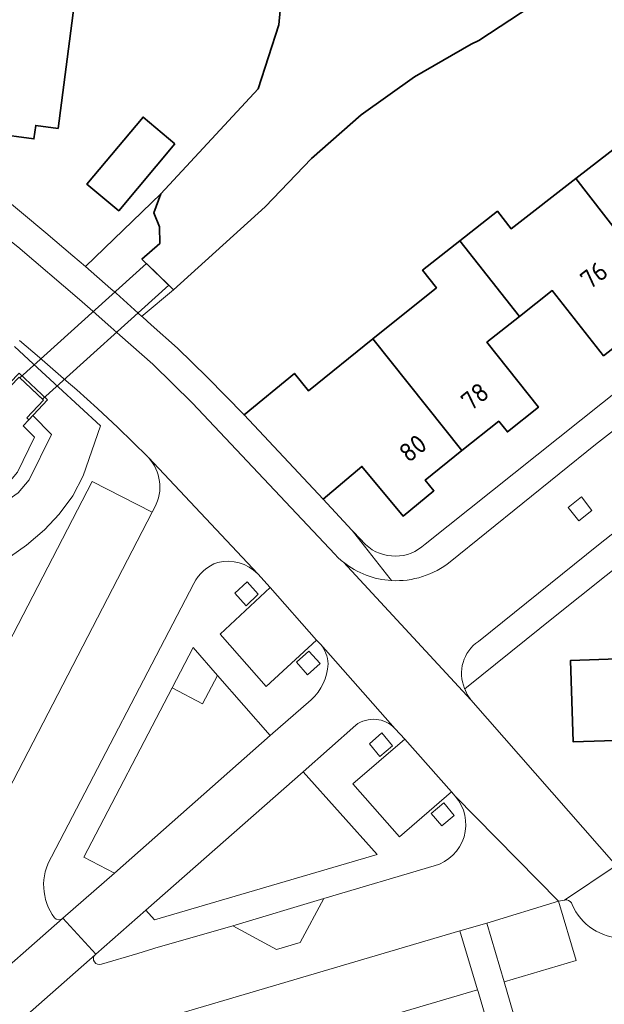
# Model space of a CAD drawing. Extents: x 150256 to 156914, y 461459 to 469481.
# Tile 565 of 656: x 154367 to 154409, y 468039 to 468110. Entities that reach past the tile are written whole.
import ezdxf
from ezdxf.enums import TextEntityAlignment as Align

# ---------------------------------------------------------------- set-up
doc = ezdxf.new("R2010")
doc.units = 0
doc.header["$LTSCALE"] = 0.75
for name, color, linetype, lineweight in [('B-RO-GK-BESCHOEIING-G', 251, 'GK-BESCHOEIING', 35), ('B-RO-GR-GROENVOORZIENING-GV', 251, 'CONTINUOUS', 18), ('B-RO-KW-KUNSTWERK_DUIKER-G', 251, 'CONTINUOUS', 18), ('B-RO-KW-KUNSTWERK_DUIKER-GV', 251, 'CONTINUOUS', 18), ('B-RO-OG-BEBOUWING-GV', 6, 'CONTINUOUS', 35), ('B-RO-OG-BEBOUWING-T18', 1, 'CONTINUOUS', 18), ('B-RO-OG-TERREIN_CULTUURSCHEIDING-GV', 251, 'CONTINUOUS', 18), ('B-RO-OG-WATER_SLOOT-GV', 251, 'CONTINUOUS', 18), ('B-RO-VH-VERHARDING_ASFALT-GV', 251, 'CONTINUOUS', 18), ('B-RO-VH-VERHARDING_BETONSTRAATSTEEN-GV', 251, 'CONTINUOUS', 18), ('B-RO-VH-VERHARDING_TEGEL-GV', 251, 'CONTINUOUS', 18)]:
    doc.layers.add(name, color=color, linetype=linetype, lineweight=lineweight)
doc.styles.add('NLCS-ISO-M200-T18', font='NLCS-ISO.ttf', dxfattribs={"height": 360})
doc.linetypes.add('GK-BESCHOEIING', pattern='A,30,-5,[1,NLCS.SHX,S=1,R=0,X=0,Y=0],-5', length=40)

msp = doc.modelspace()

# ---------------------------------------------------------------- linework, layer by layer
at = {"layer": 'B-RO-GK-BESCHOEIING-G'}
for points in [[(154385.714, 468126.522), (154385.395, 468125.756), (154384.356, 468122.225), (154386.365, 468115.993), (154385.789, 468109.802), (154384.281, 468105.182), (154377.273, 468097.614)], [(154385.714, 468126.522), (154385.395, 468125.756), (154384.356, 468122.225), (154386.365, 468115.993), (154385.789, 468109.802), (154384.281, 468105.182), (154377.273, 468097.614)], [(154403.958, 468111.138), (154400.202, 468108.674)], [(154403.958, 468111.138), (154400.202, 468108.674)], [(154399.649, 468108.398), (154395.555, 468106.055)], [(154399.649, 468108.398), (154395.555, 468106.055)], [(154400.202, 468108.674), (154399.649, 468108.398)], [(154400.202, 468108.674), (154399.649, 468108.398)], [(154395.555, 468106.055), (154391.718, 468103.314)], [(154395.555, 468106.055), (154391.718, 468103.314)], [(154391.718, 468103.314), (154388.121, 468100.152)], [(154391.718, 468103.314), (154388.121, 468100.152)], [(154388.121, 468100.152), (154384.791, 468096.668)], [(154388.121, 468100.152), (154384.791, 468096.668)], [(154376.775, 468096.244), (154377.273, 468097.614)], [(154376.775, 468096.244), (154377.273, 468097.614)], [(154377.18, 468095.247), (154376.775, 468096.244)], [(154377.18, 468095.247), (154376.775, 468096.244)], [(154384.791, 468096.668), (154378.177, 468090.701)], [(154384.791, 468096.668), (154378.177, 468090.701)], [(154377.211, 468094.033), (154377.18, 468095.247)], [(154377.211, 468094.033), (154377.18, 468095.247)], [(154375.903, 468092.912), (154377.211, 468094.033)], [(154375.903, 468092.912), (154377.211, 468094.033)], [(154378.177, 468090.701), (154375.903, 468092.912)], [(154378.177, 468090.701), (154375.903, 468092.912)]]:
    msp.add_lwpolyline(points, dxfattribs=at)
at = {"layer": 'B-RO-GR-GROENVOORZIENING-GV'}
for points in [[(154407.579, 468075.761), (154406.624, 468074.995), (154407.399, 468074.024), (154408.325, 468074.79)], [(154407.579, 468075.761), (154406.624, 468074.995), (154407.399, 468074.024), (154408.325, 468074.79)], [(154384.296, 468068.746), (154383.488, 468069.627), (154382.608, 468068.814), (154383.413, 468067.916)], [(154384.296, 468068.746), (154383.488, 468069.627), (154382.608, 468068.814), (154383.413, 468067.916)], [(154387.947, 468064.633), (154387.052, 468063.835), (154387.845, 468062.933), (154388.768, 468063.744)], [(154387.947, 468064.633), (154387.052, 468063.835), (154387.845, 468062.933), (154388.768, 468063.744)], [(154393.057, 468057.038), (154393.968, 468057.817), (154393.189, 468058.736), (154392.307, 468057.96)], [(154393.057, 468057.038), (154393.968, 468057.817), (154393.189, 468058.736), (154392.307, 468057.96)], [(154396.756, 468052.935), (154397.533, 468052.035), (154398.416, 468052.795), (154397.664, 468053.697)], [(154396.756, 468052.935), (154397.533, 468052.035), (154398.416, 468052.795), (154397.664, 468053.697)]]:
    msp.add_lwpolyline(points, close=True, dxfattribs=at)
at = {"layer": 'B-RO-KW-KUNSTWERK_DUIKER-G'}
msp.add_lwpolyline([(154365.703, 468083.263), (154365.847, 468083.124), (154367.07, 468084.397), (154368.82, 468082.742), (154367.62, 468081.457), (154367.767, 468081.321), (154369.102, 468082.751), (154367.064, 468084.679)], close=True, dxfattribs=at)
msp.add_lwpolyline([(154365.703, 468083.263), (154365.847, 468083.124), (154367.07, 468084.397), (154368.82, 468082.742), (154367.62, 468081.457), (154367.767, 468081.321), (154369.102, 468082.751), (154367.064, 468084.679)], close=True, dxfattribs=at)
at = {"layer": 'B-RO-KW-KUNSTWERK_DUIKER-GV'}
msp.add_lwpolyline([(154376.232, 468092.592), (154367.114, 468084.356), (154368.754, 468082.805), (154377.848, 468091.021)], close=True, dxfattribs=at)
msp.add_lwpolyline([(154376.232, 468092.592), (154367.114, 468084.356), (154368.754, 468082.805), (154377.848, 468091.021)], close=True, dxfattribs=at)
at = {"layer": 'B-RO-OG-BEBOUWING-GV'}
for points in [[(154371.03, 468111.215), (154360.592, 468112.613), (154359.997, 468108.175), (154361.494, 468107.965), (154360.898, 468103.553), (154362.506, 468103.335), (154362.38, 468102.353), (154368.132, 468101.581), (154368.262, 468102.549), (154369.863, 468102.331)], [(154371.03, 468111.215), (154360.592, 468112.613), (154359.997, 468108.175), (154361.494, 468107.965), (154360.898, 468103.553), (154362.506, 468103.335), (154362.38, 468102.353), (154368.132, 468101.581), (154368.262, 468102.549), (154369.863, 468102.331)], [(154407.183, 468098.725), (154413.499, 468090.568), (154416.183, 468092.646), (154416.789, 468091.861), (154419.06, 468093.611), (154415.418, 468098.366), (154417.807, 468100.185), (154413.608, 468105.7), (154410.881, 468103.625), (154411.857, 468102.354)], [(154407.183, 468098.725), (154413.499, 468090.568), (154416.183, 468092.646), (154416.789, 468091.861), (154419.06, 468093.611), (154415.418, 468098.366), (154417.807, 468100.185), (154413.608, 468105.7), (154410.881, 468103.625), (154411.857, 468102.354)], [(154378.291, 468101.23), (154375.991, 468103.153), (154371.941, 468098.307), (154374.236, 468096.391)], [(154378.291, 468101.23), (154375.991, 468103.153), (154371.941, 468098.307), (154374.236, 468096.391)], [(154413.499, 468090.568), (154407.183, 468098.725), (154402.512, 468095.098), (154401.525, 468096.365), (154398.821, 468094.226), (154403.126, 468088.78), (154405.482, 468090.642), (154409.185, 468085.939), (154411.428, 468087.703), (154410.814, 468088.489)], [(154413.499, 468090.568), (154407.183, 468098.725), (154402.512, 468095.098), (154401.525, 468096.365), (154398.821, 468094.226), (154403.126, 468088.78), (154405.482, 468090.642), (154409.185, 468085.939), (154411.428, 468087.703), (154410.814, 468088.489)], [(154392.541, 468087.148), (154398.977, 468079.1), (154401.63, 468081.221), (154402.249, 468080.445), (154404.491, 468082.227), (154400.769, 468086.917), (154403.126, 468088.78), (154398.821, 468094.226), (154396.135, 468092.1), (154397.13, 468090.847)], [(154392.541, 468087.148), (154398.977, 468079.1), (154401.63, 468081.221), (154402.249, 468080.445), (154404.491, 468082.227), (154400.769, 468086.917), (154403.126, 468088.78), (154398.821, 468094.226), (154396.135, 468092.1), (154397.13, 468090.847)], [(154398.977, 468079.1), (154392.541, 468087.148), (154387.91, 468083.415), (154386.897, 468084.665), (154383.268, 468081.676), (154388.969, 468075.588), (154391.767, 468077.959), (154394.733, 468074.378), (154396.953, 468076.204), (154396.324, 468076.978)], [(154398.977, 468079.1), (154392.541, 468087.148), (154387.91, 468083.415), (154386.897, 468084.665), (154383.268, 468081.676), (154388.969, 468075.588), (154391.767, 468077.959), (154394.733, 468074.378), (154396.953, 468076.204), (154396.324, 468076.978)], [(154411.527, 468065.063), (154411.56, 468064.132), (154406.789, 468063.963), (154406.996, 468058.095), (154413.793, 468058.321), (154413.92, 468053.996), (154424.687, 468054.305), (154424.683, 468053.336), (154424.982, 468053.328), (154425.041, 468054.306), (154427.475, 468054.386), (154427.773, 468058.71), (154426.176, 468058.638), (154426.394, 468062.252), (154426.163, 468062.567), (154427.324, 468063.436), (154425.031, 468066.514), (154423.086, 468065.064), (154414.538, 468064.879), (154414.527, 468065.169)], [(154411.527, 468065.063), (154411.56, 468064.132), (154406.789, 468063.963), (154406.996, 468058.095), (154413.793, 468058.321), (154413.92, 468053.996), (154424.687, 468054.305), (154424.683, 468053.336), (154424.982, 468053.328), (154425.041, 468054.306), (154427.475, 468054.386), (154427.773, 468058.71), (154426.176, 468058.638), (154426.394, 468062.252), (154426.163, 468062.567), (154427.324, 468063.436), (154425.031, 468066.514), (154423.086, 468065.064), (154414.538, 468064.879), (154414.527, 468065.169)]]:
    msp.add_lwpolyline(points, close=True, dxfattribs=at)
at = {"layer": 'B-RO-OG-TERREIN_CULTUURSCHEIDING-GV'}
for points in [[(154375.912, 468088.774), (154376.008, 468088.856), (154378.177, 468090.701), (154375.903, 468092.912), (154377.211, 468094.033), (154377.18, 468095.247), (154376.775, 468096.244), (154377.273, 468097.614), (154371.84, 468092.375), (154373.68, 468090.769), (154374.049, 468090.446)], [(154375.912, 468088.774), (154376.008, 468088.856), (154378.177, 468090.701), (154375.903, 468092.912), (154377.211, 468094.033), (154377.18, 468095.247), (154376.775, 468096.244), (154377.273, 468097.614), (154371.84, 468092.375), (154373.68, 468090.769), (154374.049, 468090.446)], [(154373.925, 468048.629), (154385.162, 468058.549), (154381.357, 468062.881), (154380.275, 468060.83), (154378.084, 468061.989), (154371.727, 468049.776)], [(154373.925, 468048.629), (154385.162, 468058.549), (154381.357, 468062.881), (154380.275, 468060.83), (154378.084, 468061.989), (154371.727, 468049.776)], [(154376.193, 468045.957), (154376.807, 468045.263), (154392.867, 468049.974), (154387.529, 468055.946)], [(154376.193, 468045.957), (154376.807, 468045.263), (154392.867, 468049.974), (154387.529, 468055.946)], [(154382.451, 468044.837), (154385.598, 468043.116), (154387.314, 468043.622), (154389.025, 468046.789)], [(154382.451, 468044.837), (154385.598, 468043.116), (154387.314, 468043.622), (154389.025, 468046.789)]]:
    msp.add_lwpolyline(points, close=True, dxfattribs=at)
for points in [[(154376.379, 468078.593), (154376.339, 468078.636), (154376.334, 468078.641), (154374.186, 468080.757), (154372.719, 468082.135), (154371.22, 468083.479), (154370.459, 468084.136), (154368.527, 468085.802), (154367.09, 468087.042)], [(154376.379, 468078.593), (154376.339, 468078.636), (154376.334, 468078.641), (154374.186, 468080.757), (154372.719, 468082.135), (154371.22, 468083.479), (154370.459, 468084.136), (154368.527, 468085.802), (154367.09, 468087.042)], [(154366.725, 468086.607), (154368.072, 468085.363), (154369.908, 468083.668), (154372.928, 468080.879), (154371.666, 468077.268), (154370.934, 468075.848), (154369.945, 468074.52), (154368.888, 468073.376), (154367.6, 468072.282), (154364.524, 468070.128)], [(154366.725, 468086.607), (154368.072, 468085.363), (154369.908, 468083.668), (154372.928, 468080.879), (154371.666, 468077.268), (154370.934, 468075.848), (154369.945, 468074.52), (154368.888, 468073.376), (154367.6, 468072.282), (154364.524, 468070.128)], [(154364.477, 468061.722), (154372.33, 468076.871), (154376.648, 468074.656), (154376.841, 468075.018)], [(154364.477, 468061.722), (154372.33, 468076.871), (154376.648, 468074.656), (154376.841, 468075.018)], [(154406.362, 468046.685), (154405.939, 468046.6), (154407.202, 468042.323), (154402.017, 468040.796), (154403.263, 468036.48)], [(154406.362, 468046.685), (154405.939, 468046.6), (154407.202, 468042.323), (154402.017, 468040.796), (154403.263, 468036.48)], [(154378.213, 468029.136), (154393.157, 468033.564), (154393.234, 468033.394), (154401.375, 468035.899), (154400.145, 468040.105), (154400.088, 468040.22), (154373.62, 468032.414), (154372.379, 468036.655), (154369.063, 468035.709)], [(154378.213, 468029.136), (154393.157, 468033.564), (154393.234, 468033.394), (154401.375, 468035.899), (154400.145, 468040.105), (154400.088, 468040.22), (154373.62, 468032.414), (154372.379, 468036.655), (154369.063, 468035.709)]]:
    msp.add_lwpolyline(points, dxfattribs=at)
for points in [[(154376.841, 468075.018, 0.318319), (154376.379, 468078.593)], [(154376.841, 468075.018, 0.318319), (154376.379, 468078.593)], [(154406.537, 468046.695, 0.091456), (154406.362, 468046.685)], [(154406.537, 468046.695, 0.091456), (154406.362, 468046.685)], [(154406.919, 468046.375, 0.287769), (154406.537, 468046.695)], [(154406.919, 468046.375, 0.287769), (154406.537, 468046.695)], [(154410.611, 468043.941, -0.302934), (154406.919, 468046.375)], [(154410.611, 468043.941, -0.302934), (154406.919, 468046.375)]]:
    msp.add_lwpolyline(points, format="xyb", dxfattribs=at)
at = {"layer": 'B-RO-OG-WATER_SLOOT-GV'}
for points in [[(154386.365, 468115.993), (154385.789, 468109.802), (154384.281, 468105.182), (154377.273, 468097.614), (154376.775, 468096.244), (154377.18, 468095.247), (154377.211, 468094.033), (154375.903, 468092.912), (154378.177, 468090.701), (154384.791, 468096.668), (154388.121, 468100.152), (154391.718, 468103.314), (154395.555, 468106.055), (154399.649, 468108.398), (154400.202, 468108.674), (154403.958, 468111.138)], [(154386.365, 468115.993), (154385.789, 468109.802), (154384.281, 468105.182), (154377.273, 468097.614), (154376.775, 468096.244), (154377.18, 468095.247), (154377.211, 468094.033), (154375.903, 468092.912), (154378.177, 468090.701), (154384.791, 468096.668), (154388.121, 468100.152), (154391.718, 468103.314), (154395.555, 468106.055), (154399.649, 468108.398), (154400.202, 468108.674), (154403.958, 468111.138)], [(154364.524, 468070.128), (154367.6, 468072.282), (154368.888, 468073.376), (154369.945, 468074.52), (154370.934, 468075.848), (154371.666, 468077.268), (154372.928, 468080.879), (154369.908, 468083.668), (154368.072, 468085.363), (154366.725, 468086.607)], [(154364.524, 468070.128), (154367.6, 468072.282), (154368.888, 468073.376), (154369.945, 468074.52), (154370.934, 468075.848), (154371.666, 468077.268), (154372.928, 468080.879), (154369.908, 468083.668), (154368.072, 468085.363), (154366.725, 468086.607)], [(154358.629, 468071.401), (154366.313, 468076.799), (154366.949, 468077.541), (154368.174, 468080.063), (154367.363, 468080.888), (154367.767, 468081.321), (154367.62, 468081.457), (154368.82, 468082.742), (154368.754, 468082.805), (154367.114, 468084.356), (154367.07, 468084.397), (154365.847, 468083.124), (154365.703, 468083.263), (154365.946, 468083.515), (154364.54, 468084.889)], [(154358.629, 468071.401), (154366.313, 468076.799), (154366.949, 468077.541), (154368.174, 468080.063), (154367.363, 468080.888), (154367.767, 468081.321), (154367.62, 468081.457), (154368.82, 468082.742), (154368.754, 468082.805), (154367.114, 468084.356), (154367.07, 468084.397), (154365.847, 468083.124), (154365.703, 468083.263), (154365.946, 468083.515), (154364.54, 468084.889)], [(154367.07, 468084.397), (154367.114, 468084.356), (154368.754, 468082.805), (154368.82, 468082.742), (154367.62, 468081.457), (154367.767, 468081.321), (154368.046, 468081.62), (154369.382, 468080.26), (154367.792, 468076.988), (154366.991, 468076.053)], [(154367.07, 468084.397), (154367.114, 468084.356), (154368.754, 468082.805), (154368.82, 468082.742), (154367.62, 468081.457), (154367.767, 468081.321), (154368.046, 468081.62), (154369.382, 468080.26), (154367.792, 468076.988), (154366.991, 468076.053)], [(154359.191, 468070.574), (154366.991, 468076.053), (154367.792, 468076.988), (154369.382, 468080.26), (154368.046, 468081.62), (154367.767, 468081.321), (154367.363, 468080.888), (154368.174, 468080.063), (154366.949, 468077.541), (154366.313, 468076.799), (154358.629, 468071.401)], [(154359.191, 468070.574), (154366.991, 468076.053), (154367.792, 468076.988), (154369.382, 468080.26), (154368.046, 468081.62), (154367.767, 468081.321), (154367.363, 468080.888), (154368.174, 468080.063), (154366.949, 468077.541), (154366.313, 468076.799), (154358.629, 468071.401)]]:
    msp.add_lwpolyline(points, dxfattribs=at)
at = {"layer": 'B-RO-VH-VERHARDING_ASFALT-GV'}
for points in [[(154394.158, 468059.047), (154388.771, 468065.147)], [(154394.158, 468059.047), (154388.771, 468065.147)], [(154388.118, 468061.137), (154385.162, 468058.549)], [(154388.118, 468061.137), (154385.162, 468058.549)], [(154385.162, 468058.549), (154373.925, 468048.629), (154370.217, 468045.388), (154372.588, 468042.797), (154376.193, 468045.957), (154387.529, 468055.946), (154391.315, 468059.293)], [(154385.162, 468058.549), (154373.925, 468048.629), (154370.217, 468045.388), (154372.588, 468042.797), (154376.193, 468045.957), (154387.529, 468055.946), (154391.315, 468059.293)]]:
    msp.add_lwpolyline(points, dxfattribs=at)
for points in [[(154388.771, 468065.147, -0.165615), (154389.324, 468063.715)], [(154388.771, 468065.147, -0.165615), (154389.324, 468063.715)], [(154389.324, 468063.715, -0.20309), (154388.118, 468061.137)], [(154389.324, 468063.715, -0.20309), (154388.118, 468061.137)], [(154391.315, 468059.293, -0.386212), (154394.158, 468059.047)], [(154391.315, 468059.293, -0.386212), (154394.158, 468059.047)]]:
    msp.add_lwpolyline(points, format="xyb", dxfattribs=at)
msp.add_lwpolyline([(154366.24, 468037.19), (154372.535, 468042.75), (154372.588, 468042.797), (154370.217, 468045.388), (154370.188, 468045.363), (154363.9, 468039.83)], close=True, dxfattribs=at)
msp.add_lwpolyline([(154366.24, 468037.19), (154372.535, 468042.75), (154372.588, 468042.797), (154370.217, 468045.388), (154370.188, 468045.363), (154363.9, 468039.83)], close=True, dxfattribs=at)
at = {"layer": 'B-RO-VH-VERHARDING_BETONSTRAATSTEEN-GV'}
for points in [[(154398.131, 468071.087), (154408.597, 468079.538), (154419.205, 468087.795), (154423.156, 468090.855), (154427.127, 468093.888), (154436.346, 468100.757), (154440.576, 468103.834), (154444.815, 468106.897), (154455.331, 468114.453), (154463.947, 468120.45), (154474.583, 468127.642), (154474.635, 468127.674), (154474.687, 468127.706), (154473.465, 468129.453), (154466.328, 468124.617), (154459.608, 468120.06), (154459.474, 468119.915), (154438.189, 468104.671), (154438.198, 468104.67), (154437.32, 468104.035), (154425.356, 468095.129), (154420.673, 468091.571), (154410.753, 468083.862), (154396.325, 468072.358)], [(154398.131, 468071.087), (154408.597, 468079.538), (154419.205, 468087.795), (154423.156, 468090.855), (154427.127, 468093.888), (154436.346, 468100.757), (154440.576, 468103.834), (154444.815, 468106.897), (154455.331, 468114.453), (154463.947, 468120.45), (154474.583, 468127.642), (154474.635, 468127.674), (154474.687, 468127.706), (154473.465, 468129.453), (154466.328, 468124.617), (154459.608, 468120.06), (154459.474, 468119.915), (154438.189, 468104.671), (154438.198, 468104.67), (154437.32, 468104.035), (154425.356, 468095.129), (154420.673, 468091.571), (154410.753, 468083.862), (154396.325, 468072.358)], [(154474.687, 468127.706), (154474.635, 468127.674), (154474.583, 468127.642), (154463.947, 468120.45), (154455.331, 468114.453), (154444.815, 468106.897), (154440.576, 468103.834), (154436.346, 468100.757), (154427.127, 468093.888), (154423.156, 468090.855), (154419.205, 468087.795), (154408.597, 468079.538), (154398.131, 468071.087)], [(154474.687, 468127.706), (154474.635, 468127.674), (154474.583, 468127.642), (154463.947, 468120.45), (154455.331, 468114.453), (154444.815, 468106.897), (154440.576, 468103.834), (154436.346, 468100.757), (154427.127, 468093.888), (154423.156, 468090.855), (154419.205, 468087.795), (154408.597, 468079.538), (154398.131, 468071.087)], [(154400.161, 468065.345), (154408.822, 468072.294), (154411.435, 468074.37), (154416.502, 468078.396), (154418.059, 468079.633), (154427.407, 468086.831), (154436.861, 468093.888), (154447.509, 468101.739), (154458.267, 468109.441), (154458.607, 468109.678), (154468.863, 468116.821), (154477.549, 468122.709), (154477.584, 468122.731)], [(154400.161, 468065.345), (154408.822, 468072.294), (154411.435, 468074.37), (154416.502, 468078.396), (154418.059, 468079.633), (154427.407, 468086.831), (154436.861, 468093.888), (154447.509, 468101.739), (154458.267, 468109.441), (154458.607, 468109.678), (154468.863, 468116.821), (154477.549, 468122.709), (154477.584, 468122.731)], [(154393.89, 468069.73), (154393.794, 468069.853), (154391.154, 468073.218), (154391.037, 468073.367), (154388.969, 468075.588), (154383.268, 468081.676), (154380.623, 468084.39), (154378.465, 468086.483), (154376.583, 468088.171), (154375.966, 468088.725), (154375.912, 468088.774), (154374.049, 468090.446), (154373.68, 468090.769), (154371.84, 468092.375), (154370.942, 468093.134), (154368.974, 468094.797), (154365.598, 468097.609), (154360.596, 468101.431), (154356.812, 468104.207)], [(154393.89, 468069.73), (154393.794, 468069.853), (154391.154, 468073.218), (154391.037, 468073.367), (154388.969, 468075.588), (154383.268, 468081.676), (154380.623, 468084.39), (154378.465, 468086.483), (154376.583, 468088.171), (154375.966, 468088.725), (154375.912, 468088.774), (154374.049, 468090.446), (154373.68, 468090.769), (154371.84, 468092.375), (154370.942, 468093.134), (154368.974, 468094.797), (154365.598, 468097.609), (154360.596, 468101.431), (154356.812, 468104.207)], [(154389.803, 468071.624), (154379.566, 468082.519), (154376.691, 468085.337), (154374.328, 468087.427), (154373.675, 468088.004), (154372.181, 468089.324), (154371.414, 468090.002), (154366.976, 468093.782), (154362.792, 468097.102), (154358.553, 468100.352), (154356.361, 468101.987), (154355.031, 468103.113), (154355.013, 468103.128), (154354.273, 468103.754)], [(154389.803, 468071.624), (154379.566, 468082.519), (154376.691, 468085.337), (154374.328, 468087.427), (154373.675, 468088.004), (154372.181, 468089.324), (154371.414, 468090.002), (154366.976, 468093.782), (154362.792, 468097.102), (154358.553, 468100.352), (154356.361, 468101.987), (154355.031, 468103.113), (154355.013, 468103.128), (154354.273, 468103.754)], [(154355.013, 468103.128), (154355.031, 468103.113), (154356.361, 468101.987), (154358.553, 468100.352), (154362.792, 468097.102), (154366.976, 468093.782), (154371.414, 468090.002), (154372.181, 468089.324), (154373.675, 468088.004), (154374.328, 468087.427), (154376.691, 468085.337), (154379.566, 468082.519), (154389.803, 468071.624)], [(154355.013, 468103.128), (154355.031, 468103.113), (154356.361, 468101.987), (154358.553, 468100.352), (154362.792, 468097.102), (154366.976, 468093.782), (154371.414, 468090.002), (154372.181, 468089.324), (154373.675, 468088.004), (154374.328, 468087.427), (154376.691, 468085.337), (154379.566, 468082.519), (154389.803, 468071.624)], [(154367.09, 468087.042), (154368.527, 468085.802), (154370.459, 468084.136), (154371.22, 468083.479), (154372.719, 468082.135), (154374.186, 468080.757), (154376.334, 468078.641), (154376.339, 468078.636), (154376.379, 468078.593), (154384.255, 468070.217), (154385.164, 468069.228), (154388.491, 468065.422), (154388.771, 468065.147), (154394.158, 468059.047), (154394.847, 468058.295), (154398.226, 468054.481), (154398.488, 468054.189), (154405.939, 468046.6), (154406.362, 468046.685), (154410.087, 468049.185), (154399.615, 468061.123), (154390.439, 468071.045)], [(154367.09, 468087.042), (154368.527, 468085.802), (154370.459, 468084.136), (154371.22, 468083.479), (154372.719, 468082.135), (154374.186, 468080.757), (154376.334, 468078.641), (154376.339, 468078.636), (154376.379, 468078.593), (154384.255, 468070.217), (154385.164, 468069.228), (154388.491, 468065.422), (154388.771, 468065.147), (154394.158, 468059.047), (154394.847, 468058.295), (154398.226, 468054.481), (154398.488, 468054.189), (154405.939, 468046.6), (154406.362, 468046.685), (154410.087, 468049.185), (154399.615, 468061.123), (154390.439, 468071.045)], [(154384.255, 468070.217), (154376.379, 468078.593)], [(154384.255, 468070.217), (154376.379, 468078.593)], [(154376.841, 468075.018), (154376.648, 468074.656), (154361.973, 468046.33), (154361.167, 468044.756)], [(154376.841, 468075.018), (154376.648, 468074.656), (154361.973, 468046.33), (154361.167, 468044.756)], [(154412.782, 468072.819), (154412.776, 468072.826), (154411.505, 468074.289), (154411.435, 468074.37), (154408.822, 468072.294), (154400.161, 468065.345)], [(154412.782, 468072.819), (154412.776, 468072.826), (154411.505, 468074.289), (154411.435, 468074.37), (154408.822, 468072.294), (154400.161, 468065.345)], [(154391.037, 468073.367), (154391.154, 468073.218), (154393.794, 468069.853), (154393.89, 468069.73)], [(154392.027, 468072.324), (154391.167, 468073.23), (154391.037, 468073.367)], [(154391.037, 468073.367), (154391.154, 468073.218), (154393.794, 468069.853), (154393.89, 468069.73)], [(154392.027, 468072.324), (154391.167, 468073.23), (154391.037, 468073.367)], [(154399.168, 468061.948), (154399.177, 468061.928), (154399.297, 468062.024), (154405.688, 468067.148), (154411.137, 468071.501), (154412.782, 468072.819)], [(154399.168, 468061.948), (154399.177, 468061.928), (154399.297, 468062.024), (154405.688, 468067.148), (154411.137, 468071.501), (154412.782, 468072.819)], [(154390.439, 468071.045), (154399.615, 468061.123), (154399.354, 468061.515), (154399.177, 468061.928), (154399.168, 468061.948)], [(154390.439, 468071.045), (154399.615, 468061.123), (154399.354, 468061.515), (154399.177, 468061.928), (154399.168, 468061.948)], [(154388.491, 468065.422), (154384.856, 468062.096), (154381.543, 468065.865), (154385.164, 468069.228), (154384.255, 468070.217)], [(154388.491, 468065.422), (154384.856, 468062.096), (154381.543, 468065.865), (154385.164, 468069.228), (154384.255, 468070.217)], [(154379.641, 468069.518), (154369.392, 468049.805)], [(154369.392, 468049.805), (154379.641, 468069.518)], [(154379.641, 468069.518), (154369.392, 468049.805)], [(154369.392, 468049.805), (154379.641, 468069.518)], [(154370.188, 468045.363), (154370.217, 468045.388), (154373.925, 468048.629), (154371.727, 468049.776), (154378.084, 468061.989), (154379.593, 468064.889), (154381.357, 468062.881), (154385.162, 468058.549), (154388.118, 468061.137)], [(154370.188, 468045.363), (154370.217, 468045.388), (154373.925, 468048.629), (154371.727, 468049.776), (154378.084, 468061.989), (154379.593, 468064.889), (154381.357, 468062.881), (154385.162, 468058.549), (154388.118, 468061.137)], [(154388.771, 468065.147), (154388.491, 468065.422)], [(154388.771, 468065.147), (154388.491, 468065.422)], [(154391.315, 468059.293), (154387.529, 468055.946), (154392.867, 468049.974), (154376.807, 468045.263), (154376.193, 468045.957), (154372.588, 468042.797), (154372.535, 468042.75)], [(154391.315, 468059.293), (154387.529, 468055.946), (154392.867, 468049.974), (154376.807, 468045.263), (154376.193, 468045.957), (154372.588, 468042.797), (154372.535, 468042.75)], [(154398.488, 468054.189), (154398.226, 468054.481), (154394.467, 468051.253), (154391.117, 468055.059), (154394.847, 468058.295), (154394.158, 468059.047)], [(154398.488, 468054.189), (154398.226, 468054.481), (154394.467, 468051.253), (154391.117, 468055.059), (154394.847, 468058.295), (154394.158, 468059.047)], [(154372.379, 468036.655), (154398.817, 468044.462), (154400.779, 468045.027), (154405.939, 468046.6), (154398.488, 468054.189)], [(154372.379, 468036.655), (154398.817, 468044.462), (154400.779, 468045.027), (154405.939, 468046.6), (154398.488, 468054.189)], [(154396.982, 468049.154), (154389.025, 468046.789), (154387.314, 468043.622), (154385.598, 468043.116), (154382.451, 468044.837), (154376.835, 468043.212), (154376.78, 468043.195), (154375.62, 468042.837), (154372.989, 468042.064)], [(154396.982, 468049.154), (154389.025, 468046.789), (154387.314, 468043.622), (154385.598, 468043.116), (154382.451, 468044.837), (154376.835, 468043.212), (154376.78, 468043.195), (154375.62, 468042.837), (154372.989, 468042.064)], [(154389.025, 468046.789), (154396.982, 468049.154)], [(154389.025, 468046.789), (154396.982, 468049.154)], [(154410.087, 468049.185), (154406.362, 468046.685)], [(154410.087, 468049.185), (154406.362, 468046.685)], [(154372.989, 468042.064), (154375.62, 468042.837), (154376.78, 468043.195), (154376.835, 468043.212), (154382.451, 468044.837), (154389.025, 468046.789)], [(154372.989, 468042.064), (154375.62, 468042.837), (154376.78, 468043.195), (154376.835, 468043.212), (154382.451, 468044.837), (154389.025, 468046.789)], [(154361.423, 468042.575), (154363.9, 468039.83), (154370.188, 468045.363)], [(154361.423, 468042.575), (154363.9, 468039.83), (154370.188, 468045.363)], [(154372.535, 468042.75), (154366.24, 468037.19), (154366.552, 468036.86)], [(154372.535, 468042.75), (154366.24, 468037.19), (154366.552, 468036.86)]]:
    msp.add_lwpolyline(points, dxfattribs=at)
for points in [[(154376.379, 468078.593, -0.318319), (154376.841, 468075.018)], [(154376.379, 468078.593, -0.318319), (154376.841, 468075.018)], [(154396.325, 468072.358, -0.39693), (154392.027, 468072.324)], [(154396.325, 468072.358, -0.39693), (154392.027, 468072.324)], [(154390.439, 468071.045, -0.033709), (154389.803, 468071.624)], [(154389.803, 468071.624, 0.033709), (154390.439, 468071.045)], [(154390.439, 468071.045, -0.033709), (154389.803, 468071.624)], [(154389.803, 468071.624, 0.033709), (154390.439, 468071.045)], [(154381.38, 468071.037, 0.190304), (154379.641, 468069.518)], [(154379.641, 468069.518, -0.190304), (154381.38, 468071.037)], [(154381.38, 468071.037, 0.190304), (154379.641, 468069.518)], [(154379.641, 468069.518, -0.190304), (154381.38, 468071.037)], [(154384.255, 468070.217, 0.262256), (154381.38, 468071.037)], [(154381.38, 468071.037, -0.262256), (154384.255, 468070.217)], [(154384.255, 468070.217, 0.262256), (154381.38, 468071.037)], [(154381.38, 468071.037, -0.262256), (154384.255, 468070.217)], [(154393.89, 468069.73, -0.153233), (154390.439, 468071.045)], [(154390.439, 468071.045, 0.153233), (154393.89, 468069.73)], [(154393.89, 468069.73, -0.153233), (154390.439, 468071.045)], [(154390.439, 468071.045, 0.153233), (154393.89, 468069.73)], [(154398.131, 468071.087, -0.186934), (154393.89, 468069.73)], [(154393.89, 468069.73, 0.186934), (154398.131, 468071.087)], [(154398.131, 468071.087, -0.186934), (154393.89, 468069.73)], [(154393.89, 468069.73, 0.186934), (154398.131, 468071.087)], [(154389.324, 468063.715, 0.165615), (154388.771, 468065.147)], [(154389.324, 468063.715, 0.165615), (154388.771, 468065.147)], [(154399.168, 468061.948, -0.358198), (154400.161, 468065.345)], [(154400.161, 468065.345, 0.358198), (154399.168, 468061.948)], [(154399.168, 468061.948, -0.358198), (154400.161, 468065.345)], [(154400.161, 468065.345, 0.358198), (154399.168, 468061.948)], [(154388.118, 468061.137, 0.20309), (154389.324, 468063.715)], [(154388.118, 468061.137, 0.20309), (154389.324, 468063.715)], [(154394.158, 468059.047, 0.386212), (154391.315, 468059.293)], [(154394.158, 468059.047, 0.386212), (154391.315, 468059.293)], [(154396.982, 468049.154, 0.551742), (154398.488, 468054.189)], [(154398.488, 468054.189, -0.551742), (154396.982, 468049.154)], [(154396.982, 468049.154, 0.551742), (154398.488, 468054.189)], [(154398.488, 468054.189, -0.551742), (154396.982, 468049.154)], [(154369.392, 468049.805, 0.303138), (154369.604, 468045.411)], [(154369.604, 468045.411, -0.303138), (154369.392, 468049.805)], [(154369.392, 468049.805, 0.303138), (154369.604, 468045.411)], [(154369.604, 468045.411, -0.303138), (154369.392, 468049.805)], [(154406.362, 468046.685, -0.091456), (154406.537, 468046.695)], [(154406.362, 468046.685, -0.091456), (154406.537, 468046.695)], [(154406.537, 468046.695, -0.287769), (154406.919, 468046.375)], [(154406.537, 468046.695, -0.287769), (154406.919, 468046.375)], [(154406.919, 468046.375, 0.302934), (154410.611, 468043.941)], [(154406.919, 468046.375, 0.302934), (154410.611, 468043.941)], [(154369.604, 468045.411, 0.397391), (154370.188, 468045.363)], [(154370.188, 468045.363, -0.397391), (154369.604, 468045.411)], [(154369.604, 468045.411, 0.397391), (154370.188, 468045.363)], [(154370.188, 468045.363, -0.397391), (154369.604, 468045.411)], [(154372.535, 468042.75, 0.801753), (154372.989, 468042.064)], [(154372.989, 468042.064, -0.801753), (154372.535, 468042.75)], [(154372.535, 468042.75, 0.801753), (154372.989, 468042.064)], [(154372.989, 468042.064, -0.801753), (154372.535, 468042.75)]]:
    msp.add_lwpolyline(points, format="xyb", dxfattribs=at)
for points in [[(154361.973, 468046.33), (154376.648, 468074.656), (154372.33, 468076.871), (154364.477, 468061.722), (154361.482, 468056.019), (154361.054, 468055.15), (154357.619, 468048.551)], [(154361.973, 468046.33), (154376.648, 468074.656), (154372.33, 468076.871), (154364.477, 468061.722), (154361.482, 468056.019), (154361.054, 468055.15), (154357.619, 468048.551)], [(154407.579, 468075.761), (154408.325, 468074.79), (154407.399, 468074.024), (154406.624, 468074.995)], [(154407.579, 468075.761), (154408.325, 468074.79), (154407.399, 468074.024), (154406.624, 468074.995)], [(154385.164, 468069.228), (154381.543, 468065.865), (154384.856, 468062.096), (154388.491, 468065.422)], [(154385.164, 468069.228), (154381.543, 468065.865), (154384.856, 468062.096), (154388.491, 468065.422)], [(154384.296, 468068.746), (154383.413, 468067.916), (154382.608, 468068.814), (154383.488, 468069.627)], [(154384.296, 468068.746), (154383.413, 468067.916), (154382.608, 468068.814), (154383.488, 468069.627)], [(154387.947, 468064.633), (154388.768, 468063.744), (154387.845, 468062.933), (154387.052, 468063.835)], [(154387.947, 468064.633), (154388.768, 468063.744), (154387.845, 468062.933), (154387.052, 468063.835)], [(154393.057, 468057.038), (154392.307, 468057.96), (154393.189, 468058.736), (154393.968, 468057.817)], [(154393.057, 468057.038), (154392.307, 468057.96), (154393.189, 468058.736), (154393.968, 468057.817)], [(154398.226, 468054.481), (154394.847, 468058.295), (154391.117, 468055.059), (154394.467, 468051.253)], [(154398.226, 468054.481), (154394.847, 468058.295), (154391.117, 468055.059), (154394.467, 468051.253)], [(154396.756, 468052.935), (154397.664, 468053.697), (154398.416, 468052.795), (154397.533, 468052.035)], [(154396.756, 468052.935), (154397.664, 468053.697), (154398.416, 468052.795), (154397.533, 468052.035)], [(154405.939, 468046.6), (154400.779, 468045.027), (154402.017, 468040.796), (154407.202, 468042.323)], [(154405.939, 468046.6), (154400.779, 468045.027), (154402.017, 468040.796), (154407.202, 468042.323)], [(154402.017, 468040.796), (154400.779, 468045.027), (154398.817, 468044.462), (154400.088, 468040.22), (154400.145, 468040.105), (154401.375, 468035.899), (154403.263, 468036.48)], [(154402.017, 468040.796), (154400.779, 468045.027), (154398.817, 468044.462), (154400.088, 468040.22), (154400.145, 468040.105), (154401.375, 468035.899), (154403.263, 468036.48)], [(154372.379, 468036.655), (154373.62, 468032.414), (154400.088, 468040.22), (154398.817, 468044.462)], [(154372.379, 468036.655), (154373.62, 468032.414), (154400.088, 468040.22), (154398.817, 468044.462)]]:
    msp.add_lwpolyline(points, close=True, dxfattribs=at)
at = {"layer": 'B-RO-VH-VERHARDING_TEGEL-GV'}
msp.add_lwpolyline([(154381.357, 468062.881), (154379.593, 468064.889), (154378.084, 468061.989), (154380.275, 468060.83)], close=True, dxfattribs=at)
msp.add_lwpolyline([(154381.357, 468062.881), (154379.593, 468064.889), (154378.084, 468061.989), (154380.275, 468060.83)], close=True, dxfattribs=at)

# ---------------------------------------------------------------- texts
at = {"layer": 'B-RO-OG-BEBOUWING-T18', "style": 'NLCS-ISO-M200-T18'}
for s, rotation, p in [('76', 37.7, (154408.489, 468091.748)), ('76', 37.7, (154408.489, 468091.748)), ('78', 38.7, (154399.911, 468082.998)), ('78', 38.7, (154399.911, 468082.998)), ('80', 38.7, (154395.436, 468079.27)), ('80', 38.7, (154395.436, 468079.27))]:
    msp.add_text(s, height=1.35, rotation=rotation, dxfattribs=at).set_placement(p, align=Align.MIDDLE)

doc.saveas('drawing.dxf')
